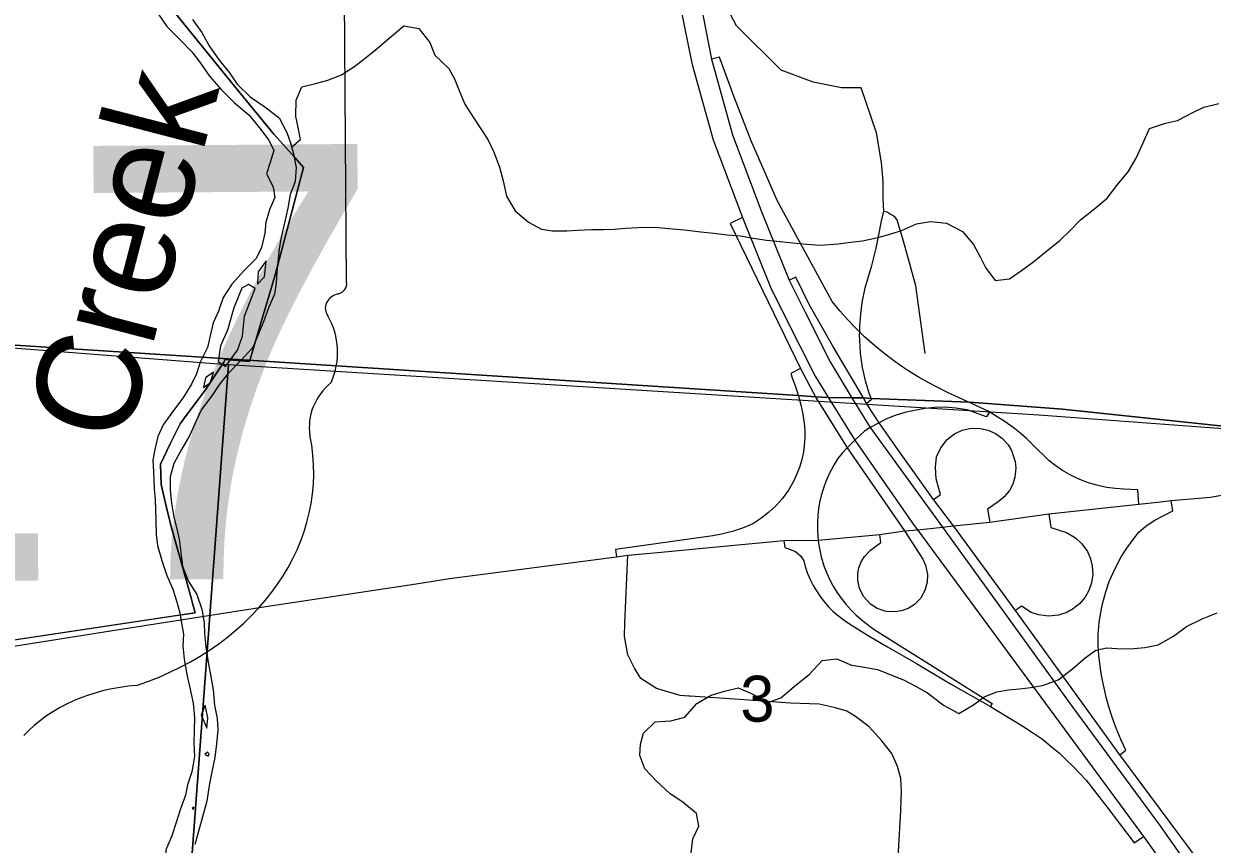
# Model space of a CAD drawing. Extents: x 114604 to 551442, y 316898 to 567001.
# Drawn here: x 242997 to 248711, y 391412 to 395358 of the extents above; entities that cross this region are included whole.
import ezdxf

# ---------------------------------------------------------------- set-up
doc = ezdxf.new("R2010")
doc.units = 0
for name, color, linetype in [('_CIVIL_CONSTRUCTION', 7, 'Continuous'), ('DV_X_County_Line', 7, 'Continuous'), ('GE_P_Alignment_100_Cardinal_Points', 7, 'Continuous'), ('GE_P_Alignment_100_Stations', 7, 'Continuous'), ('GE_P_Alignment_500_Bearings', 7, 'Continuous'), ('GE_P_Alignment_500_Cardinal_Points', 7, 'Continuous'), ('GE_P_Alignment_500_Curve_Data', 7, 'Continuous'), ('GE_P_Alignment_500_Distances', 7, 'Continuous'), ('GE_P_Alignment_500_Stations', 7, 'Continuous'), ('PM_P_Cells', 7, 'Continuous'), ('PV_X_Curb', 7, 'Continuous'), ('RD_P_GR_Rt', 7, 'Continuous'), ('SN_P_Signs', 7, 'Continuous')]:
    doc.layers.add(name, color=color, linetype=linetype)

msp = doc.modelspace()

# ---------------------------------------------------------------- linework, layer by layer
at = {"layer": '_CIVIL_CONSTRUCTION'}
for points in [[(248462.2, 393059.3), (248513.9, 393064.9), (248702.7, 393081.2), (249917.4, 393297.5), (250457.7, 393390.3), (250539.8, 393406.7)], [(247324.9, 392927.3), (247413.4, 392937.1), (247467.8, 392943.5), (247641.2, 392961), (247925.2, 393000.9), (248358.9, 393048), (248462.2, 393059.3)], [(246329.5, 392842), (246650.7, 392872.2), (246816.5, 392874.2), (247112.3, 392901.7), (247232, 392919), (247293.6, 392923.8), (247324.9, 392927.3)], [(244884.1, 392665.3), (245043.8, 392689.5), (245846.8, 392795), (245902.1, 392802.3), (246061.9, 392816.7), (246329.5, 392842)], [(243444.9, 392442.7), (244181.4, 392559.3), (244884.1, 392665.3)], [(241833.7, 392187.6), (242057.4, 392223), (243444.9, 392442.7)]]:
    msp.add_lwpolyline(points, dxfattribs=at)
at = {"layer": 'DV_X_County_Line'}
for points in [[(243640.3, 395410.6), (243684.6, 395344.8), (243748.9, 395281), (243805.1, 395223.3), (243843.3, 395173.4), (243889.6, 395105.6), (243945.9, 395041.8), (244010.2, 394978.1), (244078.4, 394920.4), (244130.7, 394858.6), (244174.9, 394798.7), (244199.2, 394748.8), (244179.5, 394686.6), (244163.8, 394636.4), (244196.1, 394574.5), (244204.4, 394522.5), (244180.7, 394468.2), (244161.1, 394404), (244155.4, 394351.9), (244139.8, 394281.7), (244114.1, 394229.5), (244056.5, 394171.1), (243996.9, 394106.6), (243955.3, 394042.3), (243933.7, 393976), (243908, 393919.8), (243892.4, 393851.6), (243880.7, 393801.5), (243845.1, 393731.1), (243827.5, 393674.9), (243803.8, 393624.7), (243762.2, 393558.4), (243712.6, 393492), (243667, 393429.6), (243641.3, 393373.4), (243627.7, 393311.2), (243618, 393259.1), (243620.3, 393205), (243624.7, 393120.9), (243629, 393070.8), (243631.2, 393020.8), (243631.5, 392970.7), (243633.9, 392902.6), (243640.2, 392848.5), (243660.5, 392776.5), (243684.9, 392704.6), (243713.2, 392638.6), (243731.5, 392582.7), (243747.8, 392524.7), (243756, 392474.6), (243764.3, 392422.6), (243762.6, 392366.5), (243768.9, 392302.4), (243781.3, 392228.4), (243795.7, 392164.4), (243812, 392090.3)], [(243808.3, 395379.5), (243852.6, 395315.7), (243888.9, 395251.8), (243937.2, 395184), (243985.4, 395122.1), (244023.7, 395068.3), (244085.9, 395006.6), (244156.1, 394958.9), (244224.3, 394905.2), (244262.6, 394835.3), (244278.9, 394785.3), (244293.1, 394733.3), (244307.5, 394667.3), (244301.9, 394599.2), (244278.2, 394536.9), (244266.6, 394470.7), (244251, 394400.5), (244235.4, 394332.3), (244225.7, 394276.2), (244218, 394214.1), (244214.3, 394162), (244210.6, 394111.9), (244202.9, 394057.7), (244173.3, 393991.4), (244149.7, 393925.2), (244126, 393867), (244098.4, 393800.7), (244042.8, 393740.3), (243975.3, 393671.8), (243935.6, 393619.5), (243901.9, 393569.2), (243852.3, 393502.8), (243826.7, 393448.6), (243795.1, 393380.3), (243755.5, 393309.9), (243717.9, 393243.6), (243700.3, 393179.4), (243700.6, 393115.3), (243707, 393053.3), (243719.3, 392985.2), (243733.6, 392929.2), (243743.9, 392879.2), (243754.3, 392803.1), (243760.5, 392749.1), (243786.9, 392679.1), (243829.2, 392613.3), (243853.5, 392543.3), (243863.9, 392477.3), (243866.2, 392425.2), (243872.5, 392361.1), (243882.9, 392287.1), (243895.2, 392227), (243907.6, 392155), (243914, 392080.9), (243926.3, 392016.9), (243930.6, 391962.8), (243922.9, 391894.7)], [(244120.7, 394105.3), (244154.5, 394141.6), (244162.1, 394217.7)], [(244162.1, 394217.7), (244124.4, 394165.4), (244120.7, 394105.3)], [(244076.8, 394105.1), (244044.9, 394086.9), (244007.5, 393992.5), (243976.1, 393884.1), (243942.6, 393809.8), (243931, 393733.6), (243967.1, 393709.8), (244024.6, 393788.3)], [(244024.6, 393788.3), (244048.2, 393856.5), (244057.7, 393952.7), (244093.1, 394043.1), (244108.9, 394085.2), (244076.8, 394105.1)], [(243861.8, 393609), (243895.6, 393633.3), (243909.3, 393683.4)], [(243909.3, 393683.4), (243871.5, 393655.2), (243861.8, 393609)], [(243812, 392090.3), (243818.4, 392022.3), (243816.7, 391956.1), (243815.1, 391898.1), (243817.4, 391834), (243805.8, 391759.8), (243784.2, 391697.5), (243774.5, 391647.4), (243748.9, 391577.2), (243729.2, 391516.9), (243709.6, 391452.7), (243680, 391384.4), (243678.4, 391316.3), (243702.6, 391266.4), (243758.9, 391206.6), (243823.1, 391144.9), (243893.4, 391071.2), (243961.6, 391019.5), (244027.7, 390993.8), (244099.7, 390970.2), (244169.6, 390978.6), (244221.5, 390972.9), (244291.7, 390925.3), (244361.7, 390901.6)], [(243870, 392080.7), (243850.3, 392034.5), (243876.6, 391970.5)], [(243876.6, 391970.5), (243882.3, 392020.6), (243870, 392080.7)], [(243922.9, 391894.7), (243915.3, 391828.5), (243901.7, 391760.3), (243888.1, 391694.1), (243876.5, 391620), (243856.9, 391543.7), (243839.3, 391479.5), (243819.7, 391411.3)], [(243881.2, 391854.4), (243867.3, 391844.3), (243883.3, 391836.3)], [(243883.3, 391836.3), (243889.2, 391846.4), (243881.2, 391854.4)], [(243814.1, 391590.9), (243806.7, 391585.9), (243810.5, 391581)], [(243810.5, 391581), (243814.2, 391583.5), (243814.1, 391590.9)]]:
    msp.add_lwpolyline(points, dxfattribs=at)
at = {"layer": 'GE_P_Alignment_100_Cardinal_Points'}
msp.add_lwpolyline([(247330.1, 393772.7), (247285.7, 394098), (247251.1, 394226.8), (247223.7, 394323.4), (247201.5, 394398.3), (247195.7, 394415.8), (247187.2, 394427), (247175.3, 394436.7), (247162.6, 394443), (247147.8, 394452.7), (247131.6, 394456.1), (247129, 394519.2), (247129.2, 394599.2), (247121.5, 394691.7), (247096.6, 394833.3), (247023.1, 395050.7), (246928.3, 395050), (246792.4, 395077.2), (246638.3, 395135.1), (246424.1, 395348.7), (246335.8, 395517.2), (246301.4, 395673.3), (246274.3, 395875.6), (246249.3, 396144.4)], dxfattribs=at)
at = {"layer": 'GE_P_Alignment_100_Stations'}
for points in [[(243699.3, 395441.4), (244017.3, 395050.7), (244198.8, 394827.8), (244302, 394713.2), (244342.3, 394667.5), (244216.2, 394192.9), (244202, 394139.7), (244176.3, 394053), (244144.5, 393946.3), (244081.6, 393734.7), (243966, 393742.8), (243958.5, 393731.4), (243868.9, 393596.5), (243765.4, 393457), (243748.4, 393434.1), (243703, 393341.3), (243653.9, 393240.9), (243657.7, 393142.5), (243683.6, 393031.5), (243702, 392952.6), (243759.8, 392746.1), (243801.6, 392596.8), (243808.8, 392571.3), (243821.5, 392525.8), (241785.2, 392219.3)], [(242470.1, 392323.7), (243709, 392509), (243821.5, 392525.8), (243808.8, 392571.3), (243801.6, 392596.8), (243759.8, 392746.1), (243705.9, 392938.7), (243702, 392952.6), (243683.6, 393031.5), (243657.7, 393142.5), (243653.9, 393240.9), (243703, 393341.3), (243748.4, 393434.1), (243765.4, 393457), (243868.9, 393596.5), (243958.5, 393731.4), (243966, 393742.8), (244081.6, 393734.7), (244144.5, 393946.3), (244176.3, 394053), (244202, 394139.7), (244216.2, 394192.9), (244342.3, 394667.5), (244302, 394713.2), (244198.8, 394827.8), (244017.3, 395050.7), (243699.3, 395441.4)]]:
    msp.add_lwpolyline(points, dxfattribs=at)
at = {"layer": 'GE_P_Alignment_500_Bearings'}
for points in [[(246194.9, 392124.5), (246152.5, 392127.4), (246038.4, 392161.2), (245964.2, 392209.2), (245933.5, 392258.6), (245900.6, 392323.3), (245885, 392410.7), (245887, 392475.7), (245902.1, 392802.3)], [(247215.9, 391626.9), (247217.8, 391664.9), (247213.8, 391728.8), (247198.3, 391785.6), (247170.4, 391849.2), (247122.5, 391909.9), (247061.2, 391976.1), (246995.2, 392027.1), (246954.2, 392051.7), (246893.8, 392069), (246820.9, 392086.2), (246683.1, 392090.6), (246438.8, 392108), (246200.2, 392124.2), (246194.9, 392124.5)], [(247644.6, 387600.5), (247611.1, 388014.1), (247576.7, 388162.4), (247506.2, 388354.8), (247445.8, 388481), (247371.5, 388613.1), (246943.8, 389199.7), (246917.7, 389257.7), (246895.3, 389382), (246901.3, 389436.2), (246931.1, 389518.5), (246990.9, 389598.8), (247022.9, 389649), (247040.7, 389723.3), (247083.9, 390126.4), (247103.5, 390309), (247202.2, 391377.3), (247213.1, 391572.6), (247215.9, 391626.9)]]:
    msp.add_lwpolyline(points, dxfattribs=at)
at = {"layer": 'GE_P_Alignment_500_Cardinal_Points'}
for points in [[(247640.1, 393491.4), (247547.4, 393534.7), (247438.5, 393585.6), (247388.3, 393609.8), (247345.2, 393632.5), (247302.7, 393656.6), (247253, 393687.3), (247218.4, 393710.2), (247178.6, 393738.3), (247132, 393773.7), (247087, 393810.8), (247039.5, 393853.2), (247016.4, 393875.7), (246995.1, 393896.5), (246957, 393936.4), (246921.1, 393976.9), (246883, 394023.3), (246620.1, 394505), (246493.5, 394794.7), (246410.7, 395010.3), (246341.9, 395198.3), (246303.1, 395187.8)], [(247049, 393532.1), (247072.7, 393552.6), (247061.8, 393582.4), (247051.9, 393613.2), (247044.1, 393640.8), (247036.9, 393670.4), (247029.7, 393705.8), (247024.3, 393739.4), (247020.2, 393773.4), (247017.6, 393805.5), (247016.3, 393835.7), (247015.9, 393861.9), (247016.4, 393875.7), (247017.4, 393907.9), (247019.7, 393938.6), (247022.1, 393960.9), (247027.7, 394018.1), (247042.4, 394087.7), (247074.5, 394196.4), (247095, 394278.4), (247110.2, 394350.9), (247122.5, 394418.2), (247131.6, 394456.1)], [(246451.9, 394425.8), (246393.8, 394397), (246730.9, 393700.1)], [(247049, 393532.1), (247035.7, 393555.9), (246884.6, 393811.4), (246773.2, 394007.5), (246709.7, 394139.1), (246677.3, 394124.9)], [(246730.9, 393700.1), (246685.2, 393675.6), (246692, 393655.2), (246707.1, 393614.4), (246722.1, 393567), (246733, 393524.8), (246742.2, 393480.3), (246749.1, 393435.6), (246752.2, 393405.4), (246752.5, 393369.3), (246749.6, 393328.2), (246745.2, 393297.8), (246737.7, 393263), (246727.6, 393228.4), (246714.4, 393193), (246697.9, 393157.4), (246673.5, 393115.4), (246643, 393073.3), (246614.8, 393041.3), (246578.4, 393007.1), (246540.9, 392978.3), (246502.2, 392953.8), (246452.4, 392931.8), (246409.3, 392917.9), (246352.1, 392903.2), (246309.5, 392895), (245841.9, 392829.4), (245846.8, 392795)], [(246730.9, 393700.1), (246805.4, 393561.1), (246956.6, 393319.3), (247232, 392919), (247319.3, 392783), (247332.6, 392754.9), (247342.4, 392708.7), (247341.1, 392673), (247330, 392632.7), (247307.7, 392594.2), (247279.3, 392565.4), (247248.8, 392546.1), (247217.1, 392534.3), (247185.4, 392529.1), (247143.3, 392531.7), (247100.2, 392546.1), (247067.8, 392566.8), (247034.6, 392603.5), (247014.7, 392644.2), (247006.9, 392681), (247007.2, 392716.2), (247012.1, 392741.4), (247022.6, 392769.7), (247038.8, 392796.8), (247067.8, 392827.3), (247117.9, 392863.4), (247112.3, 392901.7)], [(247371.3, 393070.1), (247199.8, 393309.9), (247109, 393439.1), (247049, 393532.1)], [(247640.1, 393491.4), (247626, 393468.2), (247533.5, 393500.7), (247478.7, 393509.6), (247427.6, 393514.3), (247377.9, 393512.5), (247330.4, 393508.5), (247264.3, 393495.1), (247232.6, 393488.4), (247187.4, 393474.4), (247142.2, 393456.1), (247109, 393439.1), (247067, 393416.7), (247038.9, 393399), (246992.2, 393354.8), (246956.6, 393319.3), (246932.9, 393295.3), (246910, 393265.2), (246891.7, 393235.9), (246869.6, 393194.2), (246853.1, 393156.5), (246841.5, 393124.3), (246831.1, 393089), (246823.6, 393056), (246818.3, 393025.1), (246814.6, 392993.4), (246812.6, 392958.9), (246812.5, 392926.1), (246814.4, 392892.7), (246816.5, 392874.2), (246818.2, 392859.9), (246823.8, 392827.2), (246831.3, 392794.7), (246844.4, 392751.5), (246857.7, 392716.5), (246872.9, 392683.3), (246888.9, 392653.3), (246906.5, 392624.4), (246926.8, 392595.2), (246948.9, 392567.1), (246975, 392538), (246999.5, 392514), (247038.7, 392480.8), (247086.1, 392445.5), (247149.2, 392404.1), (247653.3, 392088.7), (247644.8, 392073.8)], [(248358.9, 393048), (248353.5, 393116.4), (248286.6, 393119.7), (248246.6, 393122.4), (248202.6, 393128.5), (248156, 393138.7), (248120.7, 393149.1), (248085.6, 393161.9), (248054.2, 393175.6), (248025, 393190.3), (247990.4, 393210.4), (247953.5, 393235.7), (247926.1, 393257.2), (247848.8, 393333.6), (247817.9, 393363.3), (247792.6, 393385.6), (247760.6, 393411.3), (247727.4, 393435.7), (247701.2, 393453.1), (247677, 393467.7), (247640.1, 393491.4)], [(247371.3, 393070.1), (247404.2, 393094.2), (247384.5, 393168.9), (247381.3, 393225.7), (247386.1, 393275.1), (247405.4, 393319), (247436.5, 393358.5), (247472.4, 393386.2), (247508.5, 393403.1), (247551.5, 393412.8), (247596.3, 393412.4), (247633.4, 393404.1), (247668.9, 393388.3), (247703, 393363.5), (247730.6, 393332.5), (247746.5, 393306.2), (247764, 393252.9), (247766.9, 393220.5), (247762.6, 393178.4), (247752, 393144.6), (247735.9, 393114.1), (247711.2, 393083.1), (247681.7, 393058.5), (247631.2, 393023.6), (247641.2, 392961)], [(247764.9, 392536.6), (247467.8, 392943.5), (247371.3, 393070.1)], [(248267.3, 391842.7), (248295, 391864), (248272.5, 391912.6), (248248.7, 391970.5), (248229.6, 392024), (248213.9, 392073.7), (248201.5, 392118.8), (248190.7, 392164.1), (248180.4, 392214.9), (248173.5, 392255.7), (248165.4, 392320.8), (248162.9, 392367.1), (248163.3, 392420.4), (248167.8, 392478.6), (248173.3, 392518.6), (248183.2, 392568.2), (248198.7, 392625.5), (248216.2, 392676), (248240.6, 392732.6), (248273.4, 392794.4), (248300.3, 392836.9), (248330.5, 392878.6), (248358.4, 392912.5), (248393.2, 392944.3), (248434.7, 392971), (248520.9, 393015.1), (248513.9, 393064.9)], [(247925.2, 393000.9), (247934.5, 392935), (248010.5, 392911.8), (248053.9, 392886.3), (248084.5, 392857.7), (248111.1, 392819.6), (248126, 392785.2), (248134.4, 392749.5), (248136.4, 392709.5), (248130.5, 392668.8), (248117.6, 392631.7), (248099.5, 392599.7), (248074, 392569.3), (248042.3, 392543.6), (248012.4, 392527.2), (247972.3, 392513.8), (247925.2, 392508.7), (247876, 392514.8), (247840.4, 392527), (247793.4, 392557.6), (247764.9, 392536.6)], [(246650.7, 392872.2), (246655.5, 392838.6), (246707.4, 392820.1), (246732.7, 392797.3), (246746.9, 392774.7), (246754.2, 392747.7), (246765.4, 392714.9), (246779.5, 392681.9), (246792.7, 392655.8), (246807.6, 392630.4), (246829.4, 392598.4), (246847.8, 392575.2), (246866.8, 392553.8), (246887.2, 392533.5), (246907.4, 392515.6), (246928.6, 392498.8), (246952.4, 392482), (246974.7, 392468.1), (247052.8, 392417.1), (247150.1, 392361.3), (247289.2, 392281.3), (247453.4, 392183.9), (247644.8, 392073.8)], [(248700.5, 391157.9), (248750.8, 391191.3), (248267.3, 391842.7), (247764.9, 392536.6)], [(247644.8, 392073.8), (247665.9, 392061.7), (247735.3, 392019.7), (247800.6, 391979.4), (247852.3, 391946.5), (247894.2, 391916.8), (247914.3, 391900.7)], [(247914.3, 391900.7), (247938.5, 391881.3), (247976, 391849.4), (248007, 391819.6), (248044.7, 391784.3), (248105.3, 391719.5), (248204.7, 391591.4), (248335.8, 391418.8), (248380.1, 391449.7)]]:
    msp.add_lwpolyline(points, dxfattribs=at)
at = {"layer": 'GE_P_Alignment_500_Curve_Data'}
for p, q in [((244549.4, 394112.8), (244537.4, 395771.1)), ((244548.9, 394113.2), (244549.4, 394112.8))]:
    msp.add_line(p, q, dxfattribs=at)
for centre, major_axis, start_param, end_param in [((244487.4, 394106), (62.2, 0.5), 5.05454, 6.418171), ((244536.8, 393991), (89.9, 0.7), 1.883978, 3.671073), ((243966.1, 393777.2), (539.9, 3.9), 5.934695, 6.695948), ((244762.6, 393420.4), (392.8, 2.8), 2.387724, 3.262537), ((243006.4, 393196.7), (1384.8, 10), 5.101753, 6.440018), ((243602.1, 391571), (758.4, 5.5), 1.647645, 2.488433)]:
    msp.add_ellipse(centre, major_axis=major_axis, ratio=0.8, start_param=start_param, end_param=end_param, dxfattribs=at)
at = {"layer": 'GE_P_Alignment_500_Distances'}
for points in [[(249916.2, 393300.3), (247991.6, 393503.9), (247546.2, 393537.6), (247071.5, 393555.5), (247034.5, 393558.7), (246977.9, 393559.7), (246865.2, 393561.5), (246804.2, 393563.9), (246720.9, 393569.8), (242704.5, 393828.6), (243064.4, 400181.7)], [(230250.7, 394593.6), (238098.7, 394119.3), (238587.2, 394082.8), (238882.5, 394062.4), (241807, 393860.7), (241825.9, 393859.7), (242151.2, 393842.6), (242589.8, 393826.6), (242704.5, 393828.6), (246720.9, 393569.8), (246804.2, 393563.9), (246865.2, 393561.5), (246977.9, 393559.7), (247034.5, 393558.7), (247071.5, 393555.5), (247546.2, 393537.6), (247991.6, 393503.9), (249916.2, 393300.3)]]:
    msp.add_lwpolyline(points, dxfattribs=at)
at = {"layer": 'GE_P_Alignment_500_Stations'}
msp.add_line((248380.1, 391449.7), (248627.2, 391109.3), dxfattribs=at)
for points in [[(246363.8, 398400.9), (246309.9, 398006.7), (246200.9, 397228.8), (246163.2, 396833.6), (246156.8, 396600.8), (246156.9, 396417.8), (246169.5, 396128.3), (246189.8, 395876), (246215.8, 395641.1), (246248.4, 395466.5), (246303.1, 395187.8)], [(246072.5, 396009.3), (246103.8, 395745.3), (246152.3, 395444.5), (246206.8, 395177.7)], [(246206.8, 395177.7), (246209.9, 395162.4), (246312.1, 394799.4), (246451.9, 394425.8)], [(246303.1, 395187.8), (246405.3, 394824.8), (246545.1, 394451.2), (246677.3, 394124.9), (246754.1, 393971.1), (246874.7, 393732.6), (246979.1, 393556.8), (247067, 393416.7), (247413.4, 392937.1), (248040.2, 392070.4), (248459.4, 391501.5), (248700.5, 391157.9), (248995, 390761.4), (249194.9, 390475.9), (249325.2, 390290.5), (249412.4, 390144.3), (249538.5, 389896.4), (249615.3, 389737.3)], [(246451.9, 394425.8), (246590.9, 394082.7), (246727.5, 393809.3), (246801.3, 393663.8), (246866.4, 393558.7), (246992.2, 393354.8), (247278.4, 392945.6)], [(247278.4, 392945.6), (247293.6, 392923.8), (247953.8, 392028.2), (248380.1, 391449.7)]]:
    msp.add_lwpolyline(points, dxfattribs=at)
at = {"layer": 'PM_P_Cells'}
for points in [[(244284.4, 394765.1), (244327.7, 394802.1), (244315.6, 394860.2), (244305.6, 394912.3), (244307.5, 394990.4), (244333.4, 395054.6), (244405.3, 395072.7), (244459.2, 395086.8), (244525, 395112.9), (244588.9, 395155.1), (244646.7, 395199.2), (244696.6, 395239.4), (244754.4, 395289.5), (244824.3, 395347.7), (244896.2, 395335.8), (244950.1, 395267.7), (244974.2, 395207.6), (245040.1, 395143.6), (245068.1, 395093.5), (245094.2, 395029.4), (245118.2, 394971.4), (245158.2, 394909.3), (245194.2, 394853.2), (245228.2, 394801.2), (245258.2, 394737.1), (245284.3, 394669), (245302.3, 394602.9), (245318.4, 394528.8), (245360.4, 394458.7), (245424.3, 394404.7), (245486.3, 394370.7), (245538.2, 394362.7), (245608.1, 394362.8), (245660, 394364.9), (245725.9, 394369), (245783.8, 394369), (245837.7, 394371.1), (245889.6, 394375.2), (245951.5, 394379.2), (246033.3, 394379.3), (246097.2, 394373.4), (246173.1, 394367.5), (246253, 394357.5), (246314.9, 394351.6), (246378.8, 394343.7), (246442.7, 394337.7), (246504.6, 394327.8), (246568.5, 394317.8), (246634.4, 394311.9), (246694.3, 394304), (246762.2, 394298), (246824.1, 394294.1), (246912, 394300.2), (246973.9, 394308.3), (247029.8, 394314.4), (247103.6, 394330.5), (247167.5, 394348.6), (247217.4, 394364.7), (247289.3, 394396.8), (247357.1, 394406.9), (247433, 394399), (247510.9, 394359), (247562.9, 394297), (247594.9, 394236.9), (247620.9, 394186.8), (247666.9, 394122.8), (247736.8, 394130.8), (247794.7, 394171), (247852.5, 394215.1), (247908.4, 394259.3), (247978.2, 394315.5), (248028.1, 394363.6), (248077.9, 394415.8), (248145.8, 394469.9), (248205.6, 394520.1), (248257.5, 394586.3), (248307.3, 394646.5), (248345.2, 394712.6), (248377.1, 394782.8), (248408.9, 394855), (248486.8, 394881.1), (248544.7, 394893.2), (248620.5, 394933.4), (248670.4, 394957.4), (248742.2, 394975.6)], [(246204.4, 391358), (246214.3, 391438.1), (246242.2, 391498.3), (246232.1, 391560.4), (246166.2, 391614.4), (246104.2, 391654.4), (246038.3, 391716.4), (245982.3, 391774.5), (245958.3, 391838.6), (245962.2, 391892.7), (245976.1, 391946.8), (246032, 392001), (246107.8, 392005.1), (246175.7, 392023.2), (246233.5, 392089.4), (246301.4, 392129.5), (246365.3, 392147.6), (246431.1, 392163.7), (246499, 392135.7), (246575, 392093.8), (246636.8, 392115.9), (246700.7, 392170), (246774.5, 392230.2), (246836.3, 392296.4), (246906.2, 392304.5), (246976.1, 392272.6), (247030, 392264.6), (247101.9, 392252.7), (247161.9, 392228.7), (247229.8, 392200.7), (247287.7, 392170.7), (247341.7, 392140.7), (247419.6, 392080.7), (247493.5, 392040.7), (247563.4, 392082.9), (247615.2, 392121), (247675.1, 392145.1), (247731, 392155.2), (247784.9, 392159.3), (247838.8, 392165.3), (247894.7, 392175.4), (247970.6, 392203.6), (248038.4, 392255.8), (248100.2, 392307.9), (248152.1, 392346), (248204, 392356.1), (248275.9, 392352.2), (248333.8, 392354.3), (248387.7, 392358.3), (248451.6, 392370.4), (248525.4, 392412.6), (248587.3, 392458.8), (248663.1, 392496.9), (248735, 392525)]]:
    msp.add_lwpolyline(points, dxfattribs=at)
at = {"layer": 'SN_P_Signs'}
for points in [[(238585.8, 394094), (242571.3, 393828.6), (243934.1, 393723.3), (243981.9, 393720), (243778.4, 390980.8), (241091.2, 391163.3), (238396.5, 391345.1)], [(243981.9, 393720), (247877, 393477.7), (249262.1, 393374.2), (249080.6, 390631), (246433.1, 390806.1), (243778.4, 390980.8)]]:
    msp.add_lwpolyline(points, close=True, dxfattribs=at)

# ---------------------------------------------------------------- texts
at = {"layer": 'GE_P_Alignment_500_Curve_Data'}
msp.add_text('317', height=2088.41, rotation=0.4147, dxfattribs=at).set_placement((240096.9, 392659.2))
at = {"layer": 'PV_X_Curb'}
msp.add_text('3', height=221, rotation=0.4148, dxfattribs=at).set_placement((246442.7, 392000.9))
at = {"layer": 'RD_P_GR_Rt'}
msp.add_text('Creek', height=500, rotation=75.4153, dxfattribs=at).set_placement((243490.4, 393323.6))

doc.saveas('drawing.dxf')
